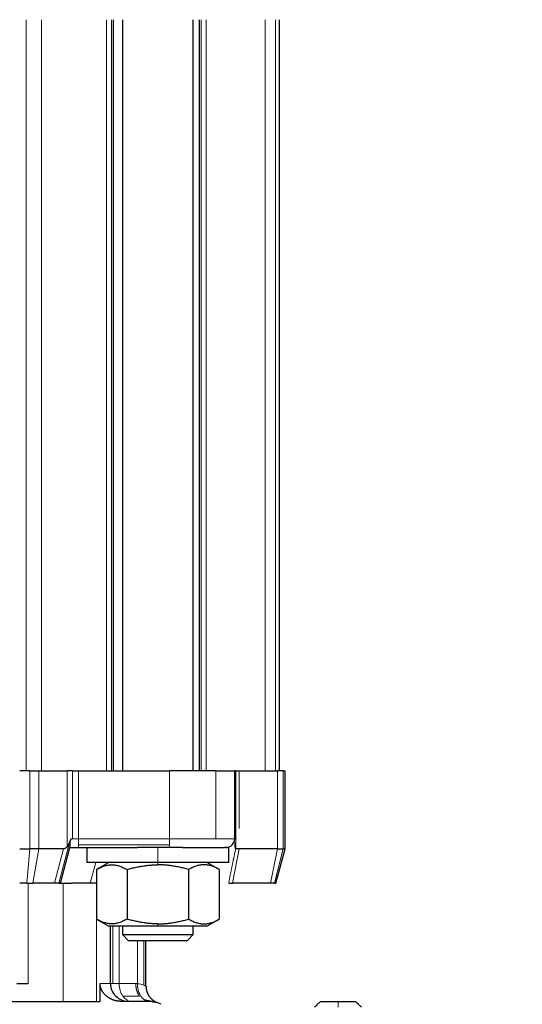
# Model space of a CAD drawing. Header units: inches. Extents: x 0 to 20790, y -12 to 14700.
# Tile 418 of 441: x 13990 to 14074, y 11618 to 11785. Entities that reach past the tile are written whole.
import ezdxf

# ---------------------------------------------------------------- set-up
doc = ezdxf.new("R2010")
doc.units = ezdxf.units.IN
doc.layers.add('1', color=7, linetype='Continuous', true_color=0xffffff)
doc.layers.add('254', color=7, linetype='Continuous', true_color=0xffffff)
doc.styles.add('latin_extended', font='simplex.shx')
doc.dimstyles.get("Standard").update_dxf_attribs({"dimtxt": 0.18, "dimasz": 0.18, "dimexe": 0.18, "dimexo": 0.0625, "dimgap": 0.09, "dimtad": 0, "dimtih": 1, "dimtoh": 1, "dimdec": 4, "dimzin": 0, "dimdsep": 46, "dimtxsty": 'Standard', "dimcen": 0.09, "dimadec": 0, "dimazin": 0, "dimtfac": 1, "dimtdec": 4, "dimtofl": 0, "dimtmove": 0, "dimatfit": 3, "dimfxl": 1, "dimtolj": 1, "dimtzin": 0, "dimarcsym": 0})

# ---------------------------------------------------------------- blocks, each defined once
blk = doc.blocks.new('_U8')
at = {"layer": '254', "color": 3, "linetype": 'Continuous', "lineweight": 13, "transparency": 16777216}
for p, q in [((13940.84, 12760.44), (13940.84, 13273.44)), ((14453.84, 10418.96), (14453.84, 13273.44)), ((14331.34, 13238.44), (14063.34, 13238.44))]:
    blk.add_line(p, q, dxfattribs=at)
at = {"layer": '254', "color": 3, "transparency": 16777216}
for points in [[(14063.34, 13258.86), (14063.34, 13218.02), (13940.84, 13238.44)], [(14331.34, 13218.02), (14331.34, 13258.86), (14453.84, 13238.44)]]:
    blk.add_solid(points, dxfattribs=at)
at = {"layer": 'Defpoints', "color": 0, "transparency": 16777216}
for p in [(13940.84, 13238.44), (13940.84, 12725.44), (14453.84, 10383.96)]:
    blk.add_point(p, dxfattribs=at)
at = {"layer": '254', "color": 2, "lineweight": 13, "transparency": 16777216, "insert": (14074.35, 13422.19), "char_height": 122.5, "attachment_point": 1, "style": 'latin_extended'}
blk.add_mtext('\\A1;513', dxfattribs=at)

msp = doc.modelspace()

# ---------------------------------------------------------------- linework, layer by layer
at = {"layer": '1', "color": 110, "linetype": 'Continuous', "lineweight": 13}
for p, q in [((13990.626, 11657.942), (13990.626, 11784.942)), ((13993.222, 11784.942), (13993.222, 11657.942)), ((14004.207, 11784.942), (14004.207, 11657.942)), ((14005.074, 11657.942), (14005.074, 11784.942)), ((14020.183, 11657.942), (14020.183, 11784.942)), ((14021.05, 11657.942), (14021.05, 11784.942)), ((14031.035, 11784.942), (14031.035, 11657.942)), ((14032.769, 11657.942), (14032.769, 11784.942)), ((13991.263, 11644.742), (13991.263, 11657.942)), ((13992.783, 11657.942), (13992.783, 11644.742)), ((13997.536, 11657.942), (13997.536, 11645.079)), ((13998.447, 11646.442), (13998.447, 11657.942)), ((13999.488, 11646.442), (13999.488, 11657.942)), ((14014.878, 11657.942), (14014.878, 11646.442)), ((14022.657, 11646.442), (14022.657, 11657.942)), ((14026.076, 11644.742), (14026.076, 11657.942)), ((14026.643, 11648.196), (14026.643, 11657.942)), ((14033.105, 11657.942), (14033.105, 11644.742)), ((14034.049, 11644.742), (14034.049, 11657.942)), ((13998.028, 11645.952), (13996.15, 11638.942)), ((13998.228, 11646.442), (13998.447, 11646.442)), ((13999.488, 11646.442), (13998.447, 11646.442)), ((14014.878, 11646.442), (13999.488, 11646.442)), ((13999.488, 11646.442), (13999.488, 11645.381)), ((14014.878, 11645.381), (13999.488, 11645.381)), ((13999.488, 11645.381), (13999.488, 11644.942)), ((14014.878, 11646.442), (14022.657, 11646.442)), ((14014.878, 11646.442), (14014.878, 11645.381)), ((14014.878, 11644.942), (14014.878, 11645.381)), ((14025.878, 11646.442), (14022.657, 11646.442)), ((13991.263, 11644.742), (13990.724, 11638.942)), ((13991.771, 11638.942), (13992.783, 11644.742)), ((13995.402, 11638.942), (13996.956, 11644.742)), ((14012.878, 11642.442), (14012.878, 11644.942)), ((14025.484, 11638.942), (14026.643, 11644.742)), ((14026.076, 11644.742), (14025.857, 11643.865)), ((14031.946, 11638.942), (14033.105, 11644.742)), ((14034.049, 11644.742), (14032.597, 11638.942)), ((14001.438, 11638.942), (14002.376, 11642.442)), ((14012.878, 11642.036), (14012.878, 11642.442)), ((13990.949, 11621.942), (13990.949, 11638.942)), ((13996.878, 11638.942), (13996.878, 11618.942)), ((14002.535, 11632.821), (14002.535, 11618.942)), ((14012.878, 11631.642), (14012.878, 11632.047)), ((14005.259, 11631.641), (14005.259, 11621.942)), ((14006.343, 11621.942), (14006.343, 11631.641)), ((14009.414, 11621.937), (14009.414, 11629.242)), ((14010.498, 11629.242), (14010.498, 11621.687)), ((14003.123, 11621.942), (14004.878, 11621.942)), ((14005.259, 11621.942), (14004.878, 11621.942)), ((14005.259, 11621.942), (14006.343, 11621.942)), ((14009.146, 11621.942), (14006.343, 11621.942)), ((14006.964, 11619.82), (14009.767, 11619.82)), ((14043.338, 11618.942), (14043.338, 11617.942))]:
    msp.add_line(p, q, dxfattribs=at)
at = {"layer": '1', "color": 2, "linetype": 'Continuous', "lineweight": 25}
for p, q in [((14005.378, 11657.942), (14005.378, 11784.942)), ((14006.878, 11784.94), (14006.878, 11657.943)), ((14018.878, 11657.943), (14018.878, 11784.94)), ((14019.878, 11784.942), (14019.878, 11657.942)), ((14033.378, 11784.942), (14033.378, 11657.942)), ((13991.263, 11657.942), (13989.529, 11657.942)), ((13991.263, 11657.942), (13992.783, 11657.942)), ((13992.783, 11657.942), (13997.536, 11657.942)), ((13998.447, 11657.942), (13997.536, 11657.942)), ((13998.447, 11657.942), (13999.488, 11657.942)), ((13999.488, 11657.942), (14014.878, 11657.942)), ((14022.657, 11657.942), (14014.878, 11657.942)), ((14022.657, 11657.942), (14025.878, 11657.942)), ((14026.076, 11657.942), (14025.878, 11657.942)), ((14025.878, 11646.442), (14025.878, 11657.942)), ((14026.076, 11657.942), (14026.643, 11657.942)), ((14026.643, 11657.942), (14033.105, 11657.942)), ((14034.049, 11657.942), (14033.105, 11657.942)), ((14034.049, 11657.942), (14034.378, 11657.942)), ((14034.378, 11644.742), (14034.378, 11657.942)), ((13989.529, 11644.742), (13991.263, 11644.742)), ((13992.783, 11644.742), (13991.263, 11644.742)), ((13996.956, 11644.742), (13992.783, 11644.742)), ((13996.414, 11638.942), (13998.029, 11644.969)), ((13998.022, 11644.942), (13999.488, 11644.942)), ((13999.488, 11644.942), (14009.451, 11644.942)), ((14000.878, 11644.942), (14000.878, 11642.442)), ((14012.878, 11644.942), (14009.451, 11644.942)), ((14017.073, 11644.942), (14012.878, 11644.942)), ((14017.073, 11644.942), (14024.121, 11644.942)), ((14024.878, 11644.942), (14024.121, 11644.942)), ((14024.878, 11642.442), (14024.878, 11644.942)), ((14026.048, 11644.742), (14026.076, 11644.742)), ((14026.643, 11644.742), (14026.076, 11644.742)), ((14033.105, 11644.742), (14026.643, 11644.742)), ((14032.824, 11638.942), (14034.378, 11644.742)), ((14033.105, 11644.742), (14034.049, 11644.742)), ((14034.378, 11644.742), (14034.049, 11644.742)), ((14012.878, 11642.442), (14000.878, 11642.442)), ((14004.578, 11642.442), (14002.483, 11641.232)), ((14024.878, 11642.442), (14012.878, 11642.442)), ((14023.273, 11641.232), (14021.178, 11642.442)), ((14002.483, 11641.232), (14002.483, 11632.851)), ((14007.681, 11641.232), (14007.681, 11632.851)), ((14018.076, 11641.232), (14018.076, 11632.851)), ((14023.273, 11641.232), (14023.273, 11632.851)), ((13990.724, 11638.942), (13989.529, 11638.942)), ((13990.724, 11638.942), (13991.771, 11638.942)), ((13995.402, 11638.942), (13991.771, 11638.942)), ((13996.15, 11638.942), (13995.402, 11638.942)), ((13996.15, 11638.942), (13996.414, 11638.942)), ((13996.414, 11638.942), (13998.315, 11638.942)), ((14002.535, 11638.942), (13998.315, 11638.942)), ((14024.86, 11638.942), (14025.484, 11638.942)), ((14031.946, 11638.942), (14025.484, 11638.942)), ((14032.597, 11638.942), (14031.946, 11638.942)), ((14032.597, 11638.942), (14032.824, 11638.942)), ((14002.483, 11632.851), (14004.578, 11631.642)), ((14021.178, 11631.642), (14023.273, 11632.851)), ((14012.878, 11631.642), (14004.578, 11631.642)), ((14004.878, 11621.942), (14004.878, 11631.641)), ((14006.878, 11631.642), (14006.878, 11630.242)), ((14007.878, 11629.242), (14006.878, 11630.242)), ((14006.878, 11630.242), (14018.878, 11630.242)), ((14021.178, 11631.642), (14012.878, 11631.642)), ((14018.878, 11630.242), (14017.878, 11629.242)), ((14018.878, 11630.242), (14018.878, 11631.642)), ((14007.878, 11629.242), (14017.878, 11629.242)), ((14010.878, 11621.503), (14010.878, 11629.242)), ((13989.036, 11621.942), (13990.949, 11621.942)), ((14003.123, 11618.942), (14003.123, 11621.942)), ((13930.878, 11618.942), (13996.878, 11618.942)), ((13996.878, 11618.942), (14002.535, 11618.942)), ((14002.535, 11618.942), (14003.123, 11618.942)), ((14011.267, 11618.942), (14006.676, 11618.942)), ((14013.447, 11618.442), (14013.181, 11618.561)), ((14040.38, 11618.942), (14041.294, 11618.942)), ((14045.383, 11618.942), (14046.296, 11618.942))]:
    msp.add_line(p, q, dxfattribs=at)
for centre, radius, start, end in [((14024.378, 11646.442), 1.5, 270, 315), ((14024.378, 11646.442), 1.5, 315, 0), ((14007.878, 11621.942), 3, 179.99955, 225), ((14007.878, 11621.942), 3, 225, 270), ((14011.267, 11613.942), 5, 67.5, 90)]:
    msp.add_arc(centre, radius, start, end, dxfattribs=at)
msp.add_ellipse((13997.968, 11656.333), major_axis=(1.053, 11.589), ratio=0.1963406, start_param=3.1594247, end_param=3.4014759, dxfattribs=at)
at = {"layer": '1', "color": 110, "linetype": 'Continuous', "lineweight": 13}
for major_axis, start_param, end_param in [((0, -3), 4.712389, 5.4977871), ((0, 3), 2.3561945, 3.1415927)]:
    msp.add_ellipse((14008.464, 11621.942), major_axis=major_axis, ratio=0.7071068, start_param=start_param, end_param=end_param, dxfattribs=at)
at = {"layer": '1', "color": 2, "linetype": 'Continuous', "lineweight": 25}
for points, degree, knots in [([(13997.536, 11645.079), (13997.539, 11645.083), (13997.545, 11645.09), (13997.555, 11645.102), (13997.565, 11645.113), (13997.574, 11645.125), (13997.584, 11645.138), (13997.594, 11645.15), (13997.604, 11645.163), (13997.614, 11645.177), (13997.624, 11645.191), (13997.634, 11645.205), (13997.644, 11645.219), (13997.654, 11645.234), (13997.664, 11645.249), (13997.674, 11645.265), (13997.685, 11645.281), (13997.695, 11645.297), (13997.705, 11645.314), (13997.716, 11645.331), (13997.726, 11645.348), (13997.737, 11645.366), (13997.747, 11645.384), (13997.758, 11645.402), (13997.769, 11645.421), (13997.779, 11645.44), (13997.79, 11645.46), (13997.801, 11645.48), (13997.812, 11645.5), (13997.823, 11645.52), (13997.834, 11645.541), (13997.845, 11645.563), (13997.856, 11645.584), (13997.867, 11645.606), (13997.878, 11645.629), (13997.89, 11645.651), (13997.901, 11645.674), (13997.912, 11645.698), (13997.924, 11645.722), (13997.935, 11645.746), (13997.947, 11645.77), (13997.958, 11645.795), (13997.97, 11645.82), (13997.981, 11645.846), (13997.993, 11645.872), (13998.005, 11645.898), (13998.017, 11645.925), (13998.025, 11645.943), (13998.028, 11645.952)], 3, [0, 0, 0, 0, 0.0156161, 0.03147, 0.0475651, 0.0639049, 0.0804926, 0.0973312, 0.1144237, 0.1317729, 0.1493815, 0.167252, 0.185387, 0.2037887, 0.2224595, 0.2414015, 0.2606167, 0.2801071, 0.2998747, 0.3199212, 0.3402484, 0.3608579, 0.3817514, 0.4029305, 0.4243965, 0.4461509, 0.468195, 0.4905303, 0.5131578, 0.536079, 0.5592948, 0.5828065, 0.6066151, 0.6307216, 0.6551271, 0.6798325, 0.7048388, 0.7301468, 0.7557575, 0.7816716, 0.8078899, 0.8344133, 0.8612425, 0.8883782, 0.9158212, 0.943572, 0.9716314, 1, 1, 1, 1]), ([(13998.028, 11645.952), (13998.039, 11645.976), (13998.05, 11646.001), (13998.118, 11646.162), (13998.174, 11646.3), (13998.228, 11646.442)], 3, [0, 0, 0, 0, 0.1530175, 0.1530175, 1, 1, 1, 1]), ([(13998.029, 11644.969), (13998.03, 11644.97), (13998.03, 11644.973), (13998.031, 11644.977), (13998.032, 11644.981), (13998.033, 11644.985), (13998.033, 11644.99), (13998.034, 11644.995), (13998.035, 11645), (13998.035, 11645.005), (13998.036, 11645.01), (13998.036, 11645.016), (13998.036, 11645.022), (13998.037, 11645.028), (13998.037, 11645.035), (13998.037, 11645.041), (13998.037, 11645.048), (13998.038, 11645.055), (13998.038, 11645.062), (13998.038, 11645.069), (13998.038, 11645.077), (13998.038, 11645.085), (13998.038, 11645.093), (13998.038, 11645.101), (13998.038, 11645.11), (13998.038, 11645.118), (13998.037, 11645.127), (13998.037, 11645.136), (13998.037, 11645.146), (13998.037, 11645.155), (13998.036, 11645.184), (13998.034, 11645.236), (13998.032, 11645.316), (13998.031, 11645.402), (13998.032, 11645.498), (13998.035, 11645.601), (13998.044, 11645.712), (13998.058, 11645.827), (13998.075, 11645.925), (13998.092, 11646.006), (13998.107, 11646.068), (13998.124, 11646.131), (13998.14, 11646.185), (13998.153, 11646.229), (13998.164, 11646.264), (13998.176, 11646.299), (13998.188, 11646.334), (13998.201, 11646.37), (13998.215, 11646.406), (13998.224, 11646.43), (13998.228, 11646.442)], 3, [0, 0, 0, 0, 0.0092075, 0.0184041, 0.027591, 0.0367689, 0.045939, 0.0551022, 0.0642594, 0.0734117, 0.08256, 0.0917054, 0.1008488, 0.1099912, 0.1191336, 0.128277, 0.1374224, 0.1465707, 0.155723, 0.1648802, 0.1740433, 0.1832134, 0.1923913, 0.2015781, 0.2107747, 0.2199821, 0.2292013, 0.2384333, 0.2476789, 0.2569392, 0.2662151, 0.33083, 0.3934493, 0.4544502, 0.5142406, 0.5783641, 0.639584, 0.6987128, 0.7566512, 0.7868333, 0.8171471, 0.8473814, 0.8781667, 0.8948505, 0.9117472, 0.9288738, 0.9462469, 0.9638823, 0.9817952, 1, 1, 1, 1]), ([(14025.878, 11645.77), (14025.878, 11645.758), (14025.878, 11645.735), (14025.879, 11645.701), (14025.879, 11645.668), (14025.879, 11645.635), (14025.88, 11645.602), (14025.881, 11645.571), (14025.881, 11645.54), (14025.882, 11645.509), (14025.883, 11645.479), (14025.884, 11645.45), (14025.885, 11645.421), (14025.887, 11645.393), (14025.888, 11645.366), (14025.89, 11645.339), (14025.891, 11645.312), (14025.893, 11645.287), (14025.895, 11645.262), (14025.897, 11645.237), (14025.899, 11645.213), (14025.901, 11645.19), (14025.903, 11645.167), (14025.906, 11645.145), (14025.908, 11645.124), (14025.91, 11645.103), (14025.913, 11645.082), (14025.916, 11645.063), (14025.918, 11645.044), (14025.921, 11645.025), (14025.924, 11645.007), (14025.927, 11644.99), (14025.93, 11644.973), (14025.933, 11644.957), (14025.936, 11644.947), (14025.937, 11644.942)], 3, [0, 0, 0, 0, 0.0387639, 0.0769793, 0.1146472, 0.1517692, 0.1883466, 0.2243809, 0.2598735, 0.2948262, 0.3292406, 0.3631184, 0.3964615, 0.4292719, 0.4615515, 0.4933025, 0.5245272, 0.5552279, 0.585407, 0.6150673, 0.6442114, 0.6728422, 0.7009629, 0.7285766, 0.7556867, 0.7822969, 0.808411, 0.8340329, 0.859167, 0.8838177, 0.9079899, 0.9316887, 0.9549195, 0.9776878, 1, 1, 1, 1]), ([(14025.937, 11644.942), (14025.938, 11644.938), (14025.939, 11644.93), (14025.942, 11644.918), (14025.945, 11644.907), (14025.948, 11644.896), (14025.95, 11644.886), (14025.953, 11644.875), (14025.956, 11644.866), (14025.959, 11644.856), (14025.962, 11644.847), (14025.965, 11644.839), (14025.969, 11644.831), (14025.972, 11644.823), (14025.975, 11644.815), (14025.978, 11644.808), (14025.981, 11644.801), (14025.985, 11644.795), (14025.988, 11644.789), (14025.992, 11644.783), (14025.995, 11644.778), (14025.999, 11644.773), (14026.002, 11644.768), (14026.006, 11644.764), (14026.009, 11644.76), (14026.013, 11644.756), (14026.017, 11644.753), (14026.02, 11644.751), (14026.024, 11644.748), (14026.028, 11644.746), (14026.032, 11644.744), (14026.036, 11644.743), (14026.04, 11644.742), (14026.044, 11644.742), (14026.046, 11644.742), (14026.048, 11644.742)], 3, [0, 0, 0, 0, 0.037567, 0.0745658, 0.1110041, 0.1468898, 0.1822312, 0.2170373, 0.251317, 0.28508, 0.3183364, 0.3510966, 0.3833717, 0.4151731, 0.4465129, 0.4774036, 0.5078583, 0.5378907, 0.5675151, 0.5967463, 0.6255998, 0.6540917, 0.6822387, 0.7100581, 0.7375679, 0.7647867, 0.7917335, 0.8184282, 0.844891, 0.8711429, 0.8972051, 0.9230994, 0.9488482, 0.9744741, 1, 1, 1, 1]), ([(14006.676, 11618.942), (14006.033, 11618.942), (14005.115, 11619.256), (14004.544, 11619.561), (14004.036, 11619.96), (14003.609, 11620.443), (14003.294, 11621.005), (14003.124, 11621.62), (14003.123, 11621.942)], 2, [0, 0, 0, 0.25, 0.375, 0.5, 0.625, 0.75, 0.875, 1, 1, 1]), ([(14012.899, 11618.668), (14012.509, 11618.802), (14011.966, 11619.127), (14011.555, 11619.594), (14011.435, 11619.763)], 3, [0, 0, 0, 0, 0.6666661, 1, 1, 1, 1]), ([(14040.38, 11618.942), (14040.464, 11618.942), (14040.971, 11618.942), (14042.136, 11618.942), (14043.207, 11618.942)], 2, [0, 0, 0, 0.25, 0.5, 1, 1, 1]), ([(14043.47, 11618.942), (14044.54, 11618.942), (14045.705, 11618.942), (14046.212, 11618.942), (14046.296, 11618.942)], 2, [0, 0, 0, 0.5, 0.75, 1, 1, 1])]:
    msp.add_open_spline(points, degree=degree, knots=knots, dxfattribs=at)
at = {"layer": '1', "color": 110, "linetype": 'Continuous', "lineweight": 13}
for points, knots in [([(14025.857, 11643.865), (14025.844, 11643.808), (14025.819, 11643.693), (14025.782, 11643.519), (14025.745, 11643.344), (14025.708, 11643.167), (14025.67, 11642.989), (14025.632, 11642.81), (14025.595, 11642.63), (14025.557, 11642.448), (14025.519, 11642.264), (14025.481, 11642.08), (14025.443, 11641.894), (14025.404, 11641.707), (14025.366, 11641.518), (14025.328, 11641.328), (14025.289, 11641.136), (14025.25, 11640.944), (14025.212, 11640.749), (14025.173, 11640.554), (14025.134, 11640.357), (14025.095, 11640.159), (14025.056, 11639.959), (14025.017, 11639.758), (14024.978, 11639.556), (14024.939, 11639.352), (14024.9, 11639.147), (14024.874, 11639.01), (14024.86, 11638.942)], [0, 0, 0, 0, 0.0350121, 0.0703004, 0.1058646, 0.1417049, 0.1778213, 0.2142137, 0.250882, 0.2878264, 0.3250468, 0.3625431, 0.4003153, 0.4383635, 0.4766876, 0.5152876, 0.5541635, 0.5933152, 0.6327427, 0.6724461, 0.7124253, 0.7526802, 0.793211, 0.8340174, 0.8750995, 0.9164574, 0.9580909, 1, 1, 1, 1]), ([(14010.498, 11621.687), (14010.411, 11621.723), (14010.192, 11621.805), (14009.816, 11621.899), (14009.529, 11621.931), (14009.414, 11621.937)], [0, 0, 0, 0, 0.349512, 0.7498123, 1, 1, 1, 1]), ([(14010.498, 11621.687), (14010.502, 11621.685), (14010.512, 11621.681), (14010.525, 11621.675), (14010.539, 11621.67), (14010.551, 11621.664), (14010.564, 11621.659), (14010.576, 11621.654), (14010.588, 11621.648), (14010.599, 11621.643), (14010.611, 11621.638), (14010.621, 11621.633), (14010.632, 11621.629), (14010.642, 11621.624), (14010.652, 11621.619), (14010.661, 11621.615), (14010.67, 11621.61), (14010.679, 11621.606), (14010.688, 11621.602), (14010.696, 11621.598), (14010.704, 11621.594), (14010.712, 11621.59), (14010.72, 11621.587), (14010.727, 11621.583), (14010.734, 11621.579), (14010.741, 11621.576), (14010.748, 11621.573), (14010.754, 11621.57), (14010.76, 11621.566), (14010.766, 11621.563), (14010.771, 11621.561), (14010.777, 11621.558), (14010.785, 11621.554), (14010.795, 11621.548), (14010.807, 11621.542), (14010.818, 11621.537), (14010.828, 11621.531), (14010.837, 11621.526), (14010.845, 11621.522), (14010.852, 11621.518), (14010.859, 11621.515), (14010.864, 11621.512), (14010.869, 11621.509), (14010.872, 11621.507), (14010.875, 11621.505), (14010.877, 11621.504), (14010.878, 11621.504), (14010.878, 11621.504), (14010.878, 11621.503)], [0, 0, 0, 0, 0.0190649, 0.0379441, 0.0566377, 0.0751458, 0.0934683, 0.1116053, 0.1295569, 0.1473231, 0.164904, 0.1822995, 0.1995097, 0.2165347, 0.2333745, 0.2500291, 0.2664987, 0.2827833, 0.2988829, 0.3147975, 0.3305273, 0.3460723, 0.3614325, 0.3766081, 0.391599, 0.4064054, 0.4210274, 0.4354649, 0.4497181, 0.4637871, 0.477672, 0.4913728, 0.5048896, 0.5402191, 0.5752813, 0.6100774, 0.6446087, 0.6788765, 0.7128822, 0.7466273, 0.780113, 0.8133409, 0.8463125, 0.8790293, 0.9114929, 0.9437049, 0.9756668, 1, 1, 1, 1])]:
    msp.add_open_spline(points, degree=3, knots=knots, dxfattribs=at)
for points in [[(14025.857, 11643.865), (14025.92, 11644.158), (14025.983, 11644.45), (14026.048, 11644.742)], [(14009.414, 11621.937), (14009.325, 11621.94), (14009.235, 11621.942), (14009.146, 11621.942)], [(14011.435, 11618.939), (14011.07, 11618.951), (14010.351, 11619.247), (14009.58, 11620.391), (14009.405, 11621.422), (14009.414, 11621.937)]]:
    msp.add_open_spline(points, degree=3, dxfattribs=at)
at = {"layer": '1', "color": 2, "linetype": 'Continuous', "lineweight": 25}
for points, weights, degree in [([(14002.483, 11641.232), (14005.082, 11642.732), (14007.681, 11641.232)], [1, 1.15470053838, 1], 2), ([(14007.681, 11641.232), (14010.466, 11642.036), (14012.878, 11642.036)], [1, 1.07735026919, 1.07735026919], 2), ([(14018.076, 11641.232), (14015.291, 11642.036), (14012.878, 11642.036)], [1, 1.07735026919, 1.07735026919], 2), ([(14023.273, 11641.232), (14020.675, 11642.732), (14018.076, 11641.232)], [1, 1.15470053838, 1], 2), ([(14007.681, 11632.851), (14005.082, 11631.351), (14002.483, 11632.851)], [1, 1.15470053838, 1], 2), ([(14012.878, 11632.047), (14010.466, 11632.047), (14007.681, 11632.851)], [1.07735026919, 1.07735026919, 1], 2), ([(14012.878, 11632.047), (14015.291, 11632.047), (14018.076, 11632.851)], [1.07735026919, 1.07735026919, 1], 2), ([(14018.076, 11632.851), (14020.675, 11631.351), (14023.273, 11632.851)], [1, 1.15470053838, 1], 2), ([(14010.878, 11621.503), (14010.878, 11620.874), (14011.07, 11620.275), (14011.435, 11619.762)], [1, 0.968307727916, 0.968307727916, 1], 3)]:
    msp.add_rational_spline(points, weights, degree=degree, dxfattribs=at)
at = {"layer": '1', "color": 110, "linetype": 'Continuous', "lineweight": 13}
msp.add_rational_spline([(14009.767, 11619.82), (14009.364, 11620.39), (14009.146, 11621.135), (14009.146, 11621.942)], [1, 0.949253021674, 0.949253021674, 1], degree=3, dxfattribs=at)
at = {"layer": '1', "color": 2, "linetype": 'Continuous', "lineweight": 25}
for points, degree in [([(14010.643, 11619.187), (14011.809, 11618.981), (14012.522, 11618.782)], 2), ([(14040.38, 11618.942), (14039.37, 11617.942)], 1), ([(14039.37, 11617.942), (14040.38, 11618.942)], 1), ([(14043.207, 11618.942), (14043.273, 11618.942), (14043.338, 11618.942)], 2), ([(14043.338, 11618.942), (14043.404, 11618.942), (14043.47, 11618.942)], 2), ([(14047.307, 11617.942), (14046.296, 11618.942)], 1), ([(14046.296, 11618.942), (14047.307, 11617.942)], 1)]:
    msp.add_open_spline(points, degree=degree, dxfattribs=at)

# ---------------------------------------------------------------- dimensions: what is measured, and where the dimension line sits
at = {"layer": '254', "color": 2, "linetype": 'Continuous', "lineweight": 13}
dim = msp.add_linear_dim(base=(13940.838, 13238.442), p1=(14453.838, 10383.957), p2=(13940.838, 12725.442), dimstyle='Standard', override={"dimscale": 35, "dimtxt": 3.5, "dimasz": 3.5, "dimexe": 1, "dimexo": 1, "dimgap": 1.75, "dimtad": 1, "dimtih": 1, "dimtoh": 0, "dimdec": 2, "dimlfac": 1, "dimzin": 8, "dimdsep": 46, "dimlunit": 2, "dimtxsty": 'latin_extended', "dimsah": 1, "dimse1": 0, "dimse2": 0, "dimsd1": 0, "dimsd2": 0, "dimclrd": 3, "dimclre": 3, "dimclrt": 2, "dimtol": 0, "dimtm": -0.1, "dimtfac": 0.714286, "dimtdec": 3, "dimtofl": 1, "dimtmove": 0, "dimtzin": 8, "dimlwd": 13, "dimlwe": 13}, dxfattribs=at)
dim.commit()
dim.dimension.update_dxf_attribs({"geometry": '_U8', "text_midpoint": (14220.18, 13238.442), "dimtype": 160})

doc.saveas('drawing.dxf')
